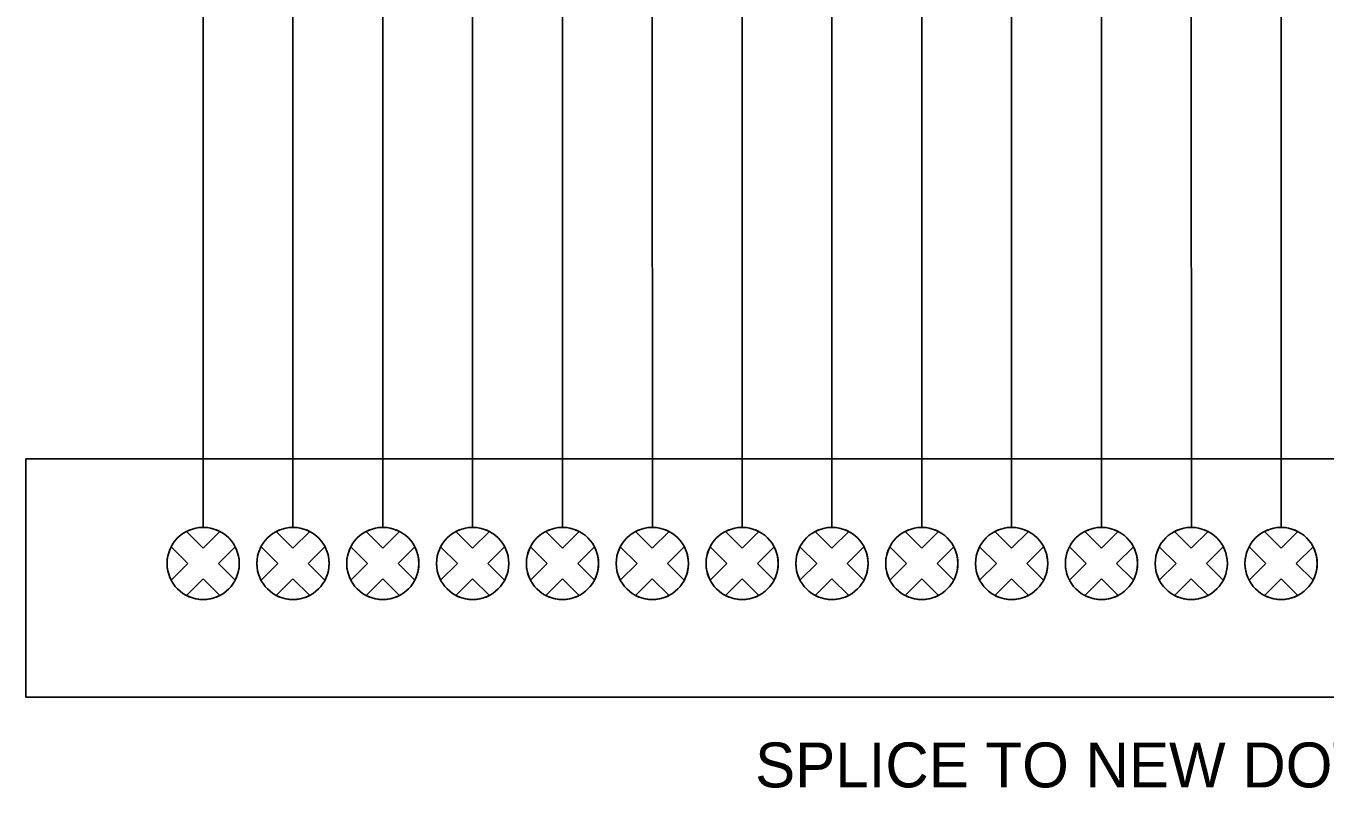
# Model space of a CAD drawing. Extents: x 1805893 to 1833564, y 708898 to 716199.
# Drawn here: x 1831741 to 1831827.8, y 715486.8 to 715537.7 of the extents above; entities that cross this region are included whole.
import ezdxf

# ---------------------------------------------------------------- set-up
doc = ezdxf.new("R2010")
doc.units = 0
doc.layers.add('SH_Data', color=7, linetype='Continuous')

msp = doc.modelspace()

# ---------------------------------------------------------------- linework, layer by layer
at = {"layer": 'SH_Data'}
for p, q in [((1831752.844, 715504.211), (1831752.844, 715538.969)), ((1831758.844, 715538.969), (1831758.844, 715504.211)), ((1831764.844, 715538.969), (1831764.844, 715504.211)), ((1831770.844, 715538.969), (1831770.844, 715504.211)), ((1831776.844, 715538.969), (1831776.844, 715504.211)), ((1831782.844, 715538.969), (1831782.858, 715504.211)), ((1831788.844, 715504.211), (1831788.844, 715538.969)), ((1831794.844, 715538.969), (1831794.844, 715504.211)), ((1831800.844, 715538.969), (1831800.844, 715504.211)), ((1831806.844, 715538.969), (1831806.844, 715504.211)), ((1831812.844, 715538.969), (1831812.844, 715504.211)), ((1831818.844, 715538.969), (1831818.858, 715504.211)), ((1831824.844, 715538.969), (1831824.844, 715504.211)), ((1831824.844, 715504.211), (1831824.844, 715538.969)), ((1831752.844, 715502.816), (1831751.725, 715503.935)), ((1831751.725, 715503.935), (1831752.844, 715502.816)), ((1831753.963, 715503.935), (1831752.844, 715502.816)), ((1831752.844, 715502.816), (1831753.963, 715503.935)), ((1831758.844, 715502.816), (1831757.725, 715503.935)), ((1831757.725, 715503.935), (1831758.844, 715502.816)), ((1831759.963, 715503.935), (1831758.844, 715502.816)), ((1831758.844, 715502.816), (1831759.963, 715503.935)), ((1831764.844, 715502.816), (1831763.725, 715503.935)), ((1831763.725, 715503.935), (1831764.844, 715502.816)), ((1831765.963, 715503.935), (1831764.844, 715502.816)), ((1831764.844, 715502.816), (1831765.963, 715503.935)), ((1831770.844, 715502.816), (1831769.725, 715503.935)), ((1831769.725, 715503.935), (1831770.844, 715502.816)), ((1831771.963, 715503.935), (1831770.844, 715502.816)), ((1831770.844, 715502.816), (1831771.963, 715503.935)), ((1831776.844, 715502.816), (1831775.725, 715503.935)), ((1831775.725, 715503.935), (1831776.844, 715502.816)), ((1831777.963, 715503.935), (1831776.844, 715502.816)), ((1831776.844, 715502.816), (1831777.963, 715503.935)), ((1831782.844, 715502.816), (1831781.725, 715503.935)), ((1831781.725, 715503.935), (1831782.844, 715502.816)), ((1831783.963, 715503.935), (1831782.844, 715502.816)), ((1831782.844, 715502.816), (1831783.963, 715503.935)), ((1831788.844, 715502.816), (1831787.725, 715503.935)), ((1831787.725, 715503.935), (1831788.844, 715502.816)), ((1831789.963, 715503.935), (1831788.844, 715502.816)), ((1831788.844, 715502.816), (1831789.963, 715503.935)), ((1831794.844, 715502.816), (1831793.725, 715503.935)), ((1831793.725, 715503.935), (1831794.844, 715502.816)), ((1831795.963, 715503.935), (1831794.844, 715502.816)), ((1831794.844, 715502.816), (1831795.963, 715503.935)), ((1831800.844, 715502.816), (1831799.725, 715503.935)), ((1831799.725, 715503.935), (1831800.844, 715502.816)), ((1831801.963, 715503.935), (1831800.844, 715502.816)), ((1831800.844, 715502.816), (1831801.963, 715503.935)), ((1831806.844, 715502.816), (1831805.725, 715503.935)), ((1831805.725, 715503.935), (1831806.844, 715502.816)), ((1831807.963, 715503.935), (1831806.844, 715502.816)), ((1831806.844, 715502.816), (1831807.963, 715503.935)), ((1831812.844, 715502.816), (1831811.725, 715503.935)), ((1831811.725, 715503.935), (1831812.844, 715502.816)), ((1831813.963, 715503.935), (1831812.844, 715502.816)), ((1831812.844, 715502.816), (1831813.963, 715503.935)), ((1831818.844, 715502.816), (1831817.725, 715503.935)), ((1831817.725, 715503.935), (1831818.844, 715502.816)), ((1831819.963, 715503.935), (1831818.844, 715502.816)), ((1831818.844, 715502.816), (1831819.963, 715503.935)), ((1831824.844, 715502.816), (1831823.725, 715503.935)), ((1831823.725, 715503.935), (1831824.844, 715502.816)), ((1831825.963, 715503.935), (1831824.844, 715502.816)), ((1831824.844, 715502.816), (1831825.963, 715503.935)), ((1831751.827, 715501.799), (1831750.708, 715502.918)), ((1831751.827, 715501.799), (1831750.708, 715502.918)), ((1831754.98, 715502.918), (1831753.861, 715501.799)), ((1831754.98, 715502.918), (1831753.861, 715501.799)), ((1831757.827, 715501.799), (1831756.708, 715502.918)), ((1831757.827, 715501.799), (1831756.708, 715502.918)), ((1831760.98, 715502.918), (1831759.861, 715501.799)), ((1831760.98, 715502.918), (1831759.861, 715501.799)), ((1831763.827, 715501.799), (1831762.708, 715502.918)), ((1831763.827, 715501.799), (1831762.708, 715502.918)), ((1831766.98, 715502.918), (1831765.861, 715501.799)), ((1831766.98, 715502.918), (1831765.861, 715501.799)), ((1831769.827, 715501.799), (1831768.708, 715502.918)), ((1831769.827, 715501.799), (1831768.708, 715502.918)), ((1831772.98, 715502.918), (1831771.861, 715501.799)), ((1831772.98, 715502.918), (1831771.861, 715501.799)), ((1831775.827, 715501.799), (1831774.708, 715502.918)), ((1831775.827, 715501.799), (1831774.708, 715502.918)), ((1831778.98, 715502.918), (1831777.861, 715501.799)), ((1831778.98, 715502.918), (1831777.861, 715501.799)), ((1831781.827, 715501.799), (1831780.708, 715502.918)), ((1831781.827, 715501.799), (1831780.708, 715502.918)), ((1831784.98, 715502.918), (1831783.861, 715501.799)), ((1831784.98, 715502.918), (1831783.861, 715501.799)), ((1831787.827, 715501.799), (1831786.708, 715502.918)), ((1831787.827, 715501.799), (1831786.708, 715502.918)), ((1831790.98, 715502.918), (1831789.861, 715501.799)), ((1831790.98, 715502.918), (1831789.861, 715501.799)), ((1831793.827, 715501.799), (1831792.708, 715502.918)), ((1831793.827, 715501.799), (1831792.708, 715502.918)), ((1831796.98, 715502.918), (1831795.861, 715501.799)), ((1831796.98, 715502.918), (1831795.861, 715501.799)), ((1831799.827, 715501.799), (1831798.708, 715502.918)), ((1831799.827, 715501.799), (1831798.708, 715502.918)), ((1831802.98, 715502.918), (1831801.861, 715501.799)), ((1831802.98, 715502.918), (1831801.861, 715501.799)), ((1831805.827, 715501.799), (1831804.708, 715502.918)), ((1831805.827, 715501.799), (1831804.708, 715502.918)), ((1831808.98, 715502.918), (1831807.861, 715501.799)), ((1831808.98, 715502.918), (1831807.861, 715501.799)), ((1831811.827, 715501.799), (1831810.708, 715502.918)), ((1831811.827, 715501.799), (1831810.708, 715502.918)), ((1831814.98, 715502.918), (1831813.861, 715501.799)), ((1831814.98, 715502.918), (1831813.861, 715501.799)), ((1831817.827, 715501.799), (1831816.708, 715502.918)), ((1831817.827, 715501.799), (1831816.708, 715502.918)), ((1831820.98, 715502.918), (1831819.861, 715501.799)), ((1831820.98, 715502.918), (1831819.861, 715501.799)), ((1831823.827, 715501.799), (1831822.708, 715502.918)), ((1831823.827, 715501.799), (1831822.708, 715502.918)), ((1831826.98, 715502.918), (1831825.861, 715501.799)), ((1831826.98, 715502.918), (1831825.861, 715501.799)), ((1831751.827, 715501.799), (1831750.708, 715500.68)), ((1831750.708, 715500.68), (1831751.827, 715501.799)), ((1831754.98, 715500.68), (1831753.861, 715501.799)), ((1831753.861, 715501.799), (1831754.98, 715500.68)), ((1831757.827, 715501.799), (1831756.708, 715500.68)), ((1831756.708, 715500.68), (1831757.827, 715501.799)), ((1831760.98, 715500.68), (1831759.861, 715501.799)), ((1831759.861, 715501.799), (1831760.98, 715500.68)), ((1831763.827, 715501.799), (1831762.708, 715500.68)), ((1831762.708, 715500.68), (1831763.827, 715501.799)), ((1831766.98, 715500.68), (1831765.861, 715501.799)), ((1831765.861, 715501.799), (1831766.98, 715500.68)), ((1831769.827, 715501.799), (1831768.708, 715500.68)), ((1831768.708, 715500.68), (1831769.827, 715501.799)), ((1831772.98, 715500.68), (1831771.861, 715501.799)), ((1831771.861, 715501.799), (1831772.98, 715500.68)), ((1831775.827, 715501.799), (1831774.708, 715500.68)), ((1831774.708, 715500.68), (1831775.827, 715501.799)), ((1831778.98, 715500.68), (1831777.861, 715501.799)), ((1831777.861, 715501.799), (1831778.98, 715500.68)), ((1831781.827, 715501.799), (1831780.708, 715500.68)), ((1831780.708, 715500.68), (1831781.827, 715501.799)), ((1831784.98, 715500.68), (1831783.861, 715501.799)), ((1831783.861, 715501.799), (1831784.98, 715500.68)), ((1831787.827, 715501.799), (1831786.708, 715500.68)), ((1831786.708, 715500.68), (1831787.827, 715501.799)), ((1831790.98, 715500.68), (1831789.861, 715501.799)), ((1831789.861, 715501.799), (1831790.98, 715500.68)), ((1831793.827, 715501.799), (1831792.708, 715500.68)), ((1831792.708, 715500.68), (1831793.827, 715501.799)), ((1831796.98, 715500.68), (1831795.861, 715501.799)), ((1831795.861, 715501.799), (1831796.98, 715500.68)), ((1831799.827, 715501.799), (1831798.708, 715500.68)), ((1831798.708, 715500.68), (1831799.827, 715501.799)), ((1831802.98, 715500.68), (1831801.861, 715501.799)), ((1831801.861, 715501.799), (1831802.98, 715500.68)), ((1831805.827, 715501.799), (1831804.708, 715500.68)), ((1831804.708, 715500.68), (1831805.827, 715501.799)), ((1831808.98, 715500.68), (1831807.861, 715501.799)), ((1831807.861, 715501.799), (1831808.98, 715500.68)), ((1831811.827, 715501.799), (1831810.708, 715500.68)), ((1831810.708, 715500.68), (1831811.827, 715501.799)), ((1831814.98, 715500.68), (1831813.861, 715501.799)), ((1831813.861, 715501.799), (1831814.98, 715500.68)), ((1831817.827, 715501.799), (1831816.708, 715500.68)), ((1831816.708, 715500.68), (1831817.827, 715501.799)), ((1831820.98, 715500.68), (1831819.861, 715501.799)), ((1831819.861, 715501.799), (1831820.98, 715500.68)), ((1831823.827, 715501.799), (1831822.708, 715500.68)), ((1831822.708, 715500.68), (1831823.827, 715501.799)), ((1831826.98, 715500.68), (1831825.861, 715501.799)), ((1831825.861, 715501.799), (1831826.98, 715500.68)), ((1831752.844, 715500.782), (1831751.725, 715499.663)), ((1831752.844, 715500.782), (1831751.725, 715499.663)), ((1831753.963, 715499.663), (1831752.844, 715500.782)), ((1831753.963, 715499.663), (1831752.844, 715500.782)), ((1831758.844, 715500.782), (1831757.725, 715499.663)), ((1831758.844, 715500.782), (1831757.725, 715499.663)), ((1831759.963, 715499.663), (1831758.844, 715500.782)), ((1831759.963, 715499.663), (1831758.844, 715500.782)), ((1831764.844, 715500.782), (1831763.725, 715499.663)), ((1831764.844, 715500.782), (1831763.725, 715499.663)), ((1831765.963, 715499.663), (1831764.844, 715500.782)), ((1831765.963, 715499.663), (1831764.844, 715500.782)), ((1831770.844, 715500.782), (1831769.725, 715499.663)), ((1831770.844, 715500.782), (1831769.725, 715499.663)), ((1831771.963, 715499.663), (1831770.844, 715500.782)), ((1831771.963, 715499.663), (1831770.844, 715500.782)), ((1831776.844, 715500.782), (1831775.725, 715499.663)), ((1831776.844, 715500.782), (1831775.725, 715499.663)), ((1831777.963, 715499.663), (1831776.844, 715500.782)), ((1831777.963, 715499.663), (1831776.844, 715500.782)), ((1831782.844, 715500.782), (1831781.725, 715499.663)), ((1831782.844, 715500.782), (1831781.725, 715499.663)), ((1831783.963, 715499.663), (1831782.844, 715500.782)), ((1831783.963, 715499.663), (1831782.844, 715500.782)), ((1831788.844, 715500.782), (1831787.725, 715499.663)), ((1831788.844, 715500.782), (1831787.725, 715499.663)), ((1831789.963, 715499.663), (1831788.844, 715500.782)), ((1831789.963, 715499.663), (1831788.844, 715500.782)), ((1831794.844, 715500.782), (1831793.725, 715499.663)), ((1831794.844, 715500.782), (1831793.725, 715499.663)), ((1831795.963, 715499.663), (1831794.844, 715500.782)), ((1831795.963, 715499.663), (1831794.844, 715500.782)), ((1831800.844, 715500.782), (1831799.725, 715499.663)), ((1831800.844, 715500.782), (1831799.725, 715499.663)), ((1831801.963, 715499.663), (1831800.844, 715500.782)), ((1831801.963, 715499.663), (1831800.844, 715500.782)), ((1831806.844, 715500.782), (1831805.725, 715499.663)), ((1831806.844, 715500.782), (1831805.725, 715499.663)), ((1831807.963, 715499.663), (1831806.844, 715500.782)), ((1831807.963, 715499.663), (1831806.844, 715500.782)), ((1831812.844, 715500.782), (1831811.725, 715499.663)), ((1831812.844, 715500.782), (1831811.725, 715499.663)), ((1831813.963, 715499.663), (1831812.844, 715500.782)), ((1831813.963, 715499.663), (1831812.844, 715500.782)), ((1831818.844, 715500.782), (1831817.725, 715499.663)), ((1831818.844, 715500.782), (1831817.725, 715499.663)), ((1831819.963, 715499.663), (1831818.844, 715500.782)), ((1831819.963, 715499.663), (1831818.844, 715500.782)), ((1831824.844, 715500.782), (1831823.725, 715499.663)), ((1831824.844, 715500.782), (1831823.725, 715499.663)), ((1831825.963, 715499.663), (1831824.844, 715500.782)), ((1831825.963, 715499.663), (1831824.844, 715500.782))]:
    msp.add_line(p, q, dxfattribs=at)
msp.add_lwpolyline([(1831741.01, 715508.804), (1831903.412, 715508.804), (1831903.412, 715492.864), (1831741.01, 715492.864)], close=True, dxfattribs=at)
for centre in [(1831752.844, 715501.799), (1831758.844, 715501.799), (1831764.844, 715501.799), (1831770.844, 715501.799), (1831776.844, 715501.799), (1831782.844, 715501.799), (1831788.844, 715501.799), (1831794.844, 715501.799), (1831800.844, 715501.799), (1831806.844, 715501.799), (1831812.844, 715501.799), (1831818.844, 715501.799), (1831824.844, 715501.799)]:
    msp.add_circle(centre, 2.411, dxfattribs=at)
for centre, start, end in [((1831752.844, 715501.799), 62.353, 117.647), ((1831758.844, 715501.799), 62.353, 117.647), ((1831764.844, 715501.799), 62.353, 117.647), ((1831770.844, 715501.799), 62.353, 117.647), ((1831776.844, 715501.799), 62.353, 117.647), ((1831782.844, 715501.799), 62.353, 117.647), ((1831788.844, 715501.799), 62.353, 117.647), ((1831794.844, 715501.799), 62.353, 117.647), ((1831800.844, 715501.799), 62.353, 117.647), ((1831806.844, 715501.799), 62.353, 117.647), ((1831812.844, 715501.799), 62.353, 117.647), ((1831818.844, 715501.799), 62.353, 117.647), ((1831824.844, 715501.799), 62.353, 117.647), ((1831752.844, 715501.799), 152.353, 207.647), ((1831752.844, 715501.799), 332.353, 27.647), ((1831758.844, 715501.799), 152.353, 207.647), ((1831758.844, 715501.799), 332.353, 27.647), ((1831764.844, 715501.799), 152.353, 207.647), ((1831764.844, 715501.799), 332.353, 27.647), ((1831770.844, 715501.799), 152.353, 207.647), ((1831770.844, 715501.799), 332.353, 27.647), ((1831776.844, 715501.799), 152.353, 207.647), ((1831776.844, 715501.799), 332.353, 27.647), ((1831782.844, 715501.799), 152.353, 207.647), ((1831782.844, 715501.799), 332.353, 27.647), ((1831788.844, 715501.799), 152.353, 207.647), ((1831788.844, 715501.799), 332.353, 27.647), ((1831794.844, 715501.799), 152.353, 207.647), ((1831794.844, 715501.799), 332.353, 27.647), ((1831800.844, 715501.799), 152.353, 207.647), ((1831800.844, 715501.799), 332.353, 27.647), ((1831806.844, 715501.799), 152.353, 207.647), ((1831806.844, 715501.799), 332.353, 27.647), ((1831812.844, 715501.799), 152.353, 207.647), ((1831812.844, 715501.799), 332.353, 27.647), ((1831818.844, 715501.799), 152.353, 207.647), ((1831818.844, 715501.799), 332.353, 27.647), ((1831824.844, 715501.799), 152.353, 207.647), ((1831824.844, 715501.799), 332.353, 27.647), ((1831752.844, 715501.799), 242.353, 297.647), ((1831758.844, 715501.799), 242.353, 297.647), ((1831764.844, 715501.799), 242.353, 297.647), ((1831770.844, 715501.799), 242.353, 297.647), ((1831776.844, 715501.799), 242.353, 297.647), ((1831782.844, 715501.799), 242.353, 297.647), ((1831788.844, 715501.799), 242.353, 297.647), ((1831794.844, 715501.799), 242.353, 297.647), ((1831800.844, 715501.799), 242.353, 297.647), ((1831806.844, 715501.799), 242.353, 297.647), ((1831812.844, 715501.799), 242.353, 297.647), ((1831818.844, 715501.799), 242.353, 297.647), ((1831824.844, 715501.799), 242.353, 297.647)]:
    msp.add_arc(centre, 2.411, start, end, dxfattribs=at)

# ---------------------------------------------------------------- texts
msp.add_text('SPLICE TO NEW DOT FIBER BOX 7', height=3, dxfattribs=at).set_placement((1831789.712, 715486.833))

doc.saveas('drawing.dxf')
